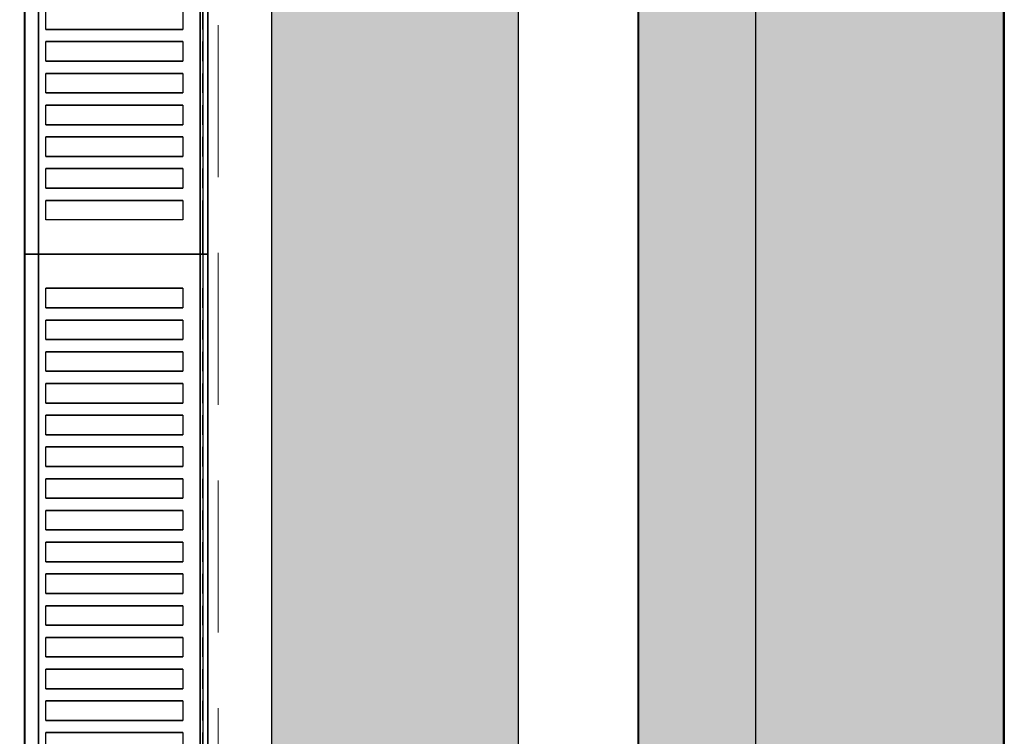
# Model space of a CAD drawing. Header units: millimetres. Extents: x 31882 to 271790, y -35693 to 24917.
# Tile 448 of 524: x 163293 to 163698, y 19049 to 19344. Entities that reach past the tile are written whole.
import ezdxf

# ---------------------------------------------------------------- set-up
doc = ezdxf.new("R2010")
doc.units = ezdxf.units.MM
doc.header["$MEASUREMENT"] = 0
doc.linetypes.add('( Dashed )', pattern=[0.75, 0.5, -0.25])
for name, color, linetype, lineweight in [('00 Structural', 2, 'Continuous', 25), ('CKD-HOOD', 1, '( Dashed )', 15), ('WALL', 7, 'Continuous', 40)]:
    doc.layers.add(name, color=color, linetype=linetype, lineweight=lineweight)
doc.layers.add('IQ_200_3D', color=1, linetype='Continuous')
doc.layers.add('IQ_204_2D', color=7, linetype='Continuous')

msp = doc.modelspace()

# ---------------------------------------------------------------- hatches: boundary and pattern name
at = {"ltscale": 0.25}
h = msp.add_hatch(color=206, dxfattribs=at)
h.dxf.hatch_style = 1
h.paths.add_polyline_path([(163595.73, 16771.33), (163595.73, 16691.48), (163697.9, 16691.49), (163697.67, 22805.81), (163595.5, 22805.81), (163595.72, 16845.34)])
h = msp.add_hatch(color=206, dxfattribs=at)
h.dxf.hatch_style = 1
h.paths.add_polyline_path([(163396.51, 16771.21), (163396.51, 16691.8), (163498.11, 16691.8), (163498.11, 22772.14), (163396.51, 22772.14), (163396.51, 16844.81)])
at = {"ltscale": 0.25, "true_color": 0xadddf7}
h = msp.add_hatch(color=141, dxfattribs=at)
h.dxf.hatch_style = 1
h.paths.add_polyline_path([(163698.09, 22728.68), (163547.34, 22728.68), (163547.34, 15880.77), (163698.09, 15880.77)])

# ---------------------------------------------------------------- linework, layer by layer
at = {"layer": '00 Structural', "ltscale": 0.25}
for points in [[(163697.9, 16691.49), (163697.67, 22805.81), (163595.5, 22805.81), (163595.5, 22804.2)], [(163498.11, 16691.8), (163498.11, 22772.14), (163396.51, 22772.14), (163396.51, 22770.54)], [(163595.5, 22650.92), (163595.73, 16691.48)], [(163396.51, 22618.11), (163396.51, 16691.8)]]:
    msp.add_lwpolyline(points, dxfattribs=at)
at = {"layer": 'CKD-HOOD', "color": 1, "linetype": '( Dashed )', "ltscale": 125}
msp.add_lwpolyline([(162424.43, 19779.09), (162424.43, 17779.09), (163374.43, 17779.09), (163374.43, 19779.09), (162424.43, 19779.09), (163374.43, 17779.09), (162424.43, 17779.09), (163374.43, 19779.09)], dxfattribs=at)
at = {"layer": 'IQ_200_3D'}
for points, invisible_edges in [([(163295.04, 19649.59, 923.19), (163294.83, 19649.59, 922.66), (163294.83, 19247.37, 922.66), (163295.04, 19247.37, 923.19)], 2), ([(163294.83, 19649.59, 922.66), (163294.83, 19649.59, 922.09), (163294.83, 19247.37, 922.09), (163294.83, 19247.37, 922.66)], 10), ([(163294.83, 19649.59, 922.09), (163295.05, 19649.59, 921.57), (163295.05, 19247.37, 921.57), (163294.83, 19247.37, 922.09)], 10), ([(163295.04, 19649.59, 923.19), (163299.04, 19649.59, 929.18), (163299.04, 19247.37, 929.18), (163295.04, 19247.37, 923.19)], 2), ([(163295.05, 19649.59, 921.57), (163295.45, 19649.59, 921.16), (163295.45, 19247.37, 921.16), (163295.05, 19247.37, 921.57)], 10), ([(163295.45, 19649.59, 921.16), (163296.69, 19649.59, 920.68), (163296.69, 19247.37, 920.68), (163295.45, 19247.37, 921.16)], 10), ([(163296.69, 19649.59, 920.68), (163297.97, 19649.59, 920.34), (163297.97, 19247.37, 920.34), (163296.69, 19247.37, 920.68)], 10), ([(163297.97, 19649.59, 920.34), (163299.28, 19649.59, 920.14), (163299.28, 19247.37, 920.14), (163297.97, 19247.37, 920.34)], 10), ([(163299.28, 19649.59, 920.14), (163300.6, 19649.59, 920.08), (163300.6, 19247.37, 920.08), (163299.28, 19247.37, 920.14)], 8), ([(163367.02, 19649.59, 920.08), (163367.69, 19649.59, 920.06), (163367.69, 19247.37, 920.06), (163367.02, 19247.37, 920.08)], 2), ([(163367.69, 19649.59, 920.06), (163368.36, 19649.59, 920.15), (163368.36, 19247.37, 920.15), (163367.69, 19247.37, 920.06)], 10), ([(163368.99, 19649.59, 963.16), (163368.23, 19649.59, 963.32), (163368.23, 19247.37, 963.32), (163368.99, 19247.37, 963.16)], 8), ([(163368.36, 19649.59, 920.15), (163369, 19649.59, 920.35), (163369, 19247.37, 920.35), (163368.36, 19247.37, 920.15)], 10), ([(163369.64, 19649.59, 962.72), (163368.99, 19649.59, 963.16), (163368.99, 19247.37, 963.16), (163369.64, 19247.37, 962.72)], 10), ([(163369, 19649.59, 920.35), (163369.61, 19649.59, 920.66), (163369.61, 19247.37, 920.66), (163369, 19247.37, 920.35)], 10), ([(163369.61, 19649.59, 920.66), (163369.87, 19649.59, 920.97), (163369.87, 19247.37, 920.97), (163369.61, 19247.37, 920.66)], 10), ([(163370.07, 19649.59, 962.07), (163369.64, 19649.59, 962.72), (163369.64, 19247.37, 962.72), (163370.07, 19247.37, 962.07)], 10), ([(163369.87, 19649.59, 920.97), (163370.06, 19649.59, 921.32), (163370.06, 19247.37, 921.32), (163369.87, 19247.37, 920.97)], 10), ([(163370.06, 19649.59, 921.32), (163370.18, 19649.59, 921.7), (163370.18, 19247.37, 921.7), (163370.06, 19247.37, 921.32)], 10), ([(163370.22, 19649.59, 961.31), (163370.07, 19649.59, 962.07), (163370.07, 19247.37, 962.07), (163370.22, 19247.37, 961.31)], 2), ([(163370.18, 19649.59, 921.7), (163370.22, 19649.59, 922.11), (163370.22, 19247.37, 922.11), (163370.18, 19247.37, 921.7)], 8), ([(163299.04, 19347.93, 929.18), (163299.04, 19339.88, 929.18), (163303.53, 19339.88, 934.79), (163303.53, 19347.93, 934.79)], 11), ([(163360, 19347.93, 963.08), (163360, 19339.88, 963.08), (163368.23, 19339.88, 963.32), (163368.23, 19347.93, 963.32)], 10), ([(163303.53, 19339.88, 934.79), (163308.5, 19339.88, 940), (163308.5, 19334.86, 940), (163303.53, 19334.86, 934.79)], 10), ([(163308.5, 19339.88, 940), (163313.89, 19339.88, 944.76), (163313.89, 19334.86, 944.76), (163308.5, 19334.86, 940)], 10), ([(163313.89, 19339.88, 944.76), (163319.68, 19339.88, 949.04), (163319.68, 19334.86, 949.04), (163313.89, 19334.86, 944.76)], 10), ([(163319.68, 19339.88, 949.04), (163325.81, 19339.88, 952.8), (163325.81, 19334.86, 952.8), (163319.68, 19334.86, 949.04)], 10), ([(163325.81, 19339.88, 952.8), (163332.24, 19339.88, 956.03), (163332.24, 19334.86, 956.03), (163325.81, 19334.86, 952.8)], 10), ([(163332.24, 19339.88, 956.03), (163338.93, 19339.88, 958.68), (163338.93, 19334.86, 958.68), (163332.24, 19334.86, 956.03)], 10), ([(163338.93, 19339.88, 958.68), (163345.82, 19339.88, 960.75), (163345.82, 19334.86, 960.75), (163338.93, 19334.86, 958.68)], 10), ([(163345.82, 19339.88, 960.75), (163352.86, 19339.88, 962.22), (163352.86, 19334.86, 962.22), (163345.82, 19334.86, 960.75)], 10), ([(163352.86, 19339.88, 962.22), (163360, 19339.88, 963.08), (163360, 19334.86, 963.08), (163352.86, 19334.86, 962.22)], 10), ([(163368.23, 19339.88, 963.32), (163368.23, 19334.86, 963.32), (163360, 19334.86, 963.08), (163360, 19339.88, 963.08)], 14), ([(163299.04, 19334.86, 929.18), (163299.04, 19326.81, 929.18), (163303.53, 19326.81, 934.79), (163303.53, 19334.86, 934.79)], 11), ([(163360, 19334.86, 963.08), (163360, 19326.81, 963.08), (163368.23, 19326.81, 963.32), (163368.23, 19334.86, 963.32)], 10), ([(163303.53, 19326.81, 934.79), (163308.5, 19326.81, 940), (163308.5, 19321.78, 940), (163303.53, 19321.78, 934.79)], 10), ([(163308.5, 19326.81, 940), (163313.89, 19326.81, 944.76), (163313.89, 19321.78, 944.76), (163308.5, 19321.78, 940)], 10), ([(163313.89, 19326.81, 944.76), (163319.68, 19326.81, 949.04), (163319.68, 19321.78, 949.04), (163313.89, 19321.78, 944.76)], 10), ([(163319.68, 19326.81, 949.04), (163325.81, 19326.81, 952.8), (163325.81, 19321.78, 952.8), (163319.68, 19321.78, 949.04)], 10), ([(163325.81, 19326.81, 952.8), (163332.24, 19326.81, 956.03), (163332.24, 19321.78, 956.03), (163325.81, 19321.78, 952.8)], 10), ([(163332.24, 19326.81, 956.03), (163338.93, 19326.81, 958.68), (163338.93, 19321.78, 958.68), (163332.24, 19321.78, 956.03)], 10), ([(163338.93, 19326.81, 958.68), (163345.82, 19326.81, 960.75), (163345.82, 19321.78, 960.75), (163338.93, 19321.78, 958.68)], 10), ([(163345.82, 19326.81, 960.75), (163352.86, 19326.81, 962.22), (163352.86, 19321.78, 962.22), (163345.82, 19321.78, 960.75)], 10), ([(163352.86, 19326.81, 962.22), (163360, 19326.81, 963.08), (163360, 19321.78, 963.08), (163352.86, 19321.78, 962.22)], 10), ([(163368.23, 19326.81, 963.32), (163368.23, 19321.78, 963.32), (163360, 19321.78, 963.08), (163360, 19326.81, 963.08)], 14), ([(163299.04, 19321.78, 929.18), (163299.04, 19313.74, 929.18), (163303.53, 19313.74, 934.79), (163303.53, 19321.78, 934.79)], 11), ([(163360, 19321.78, 963.08), (163360, 19313.74, 963.08), (163368.23, 19313.74, 963.32), (163368.23, 19321.78, 963.32)], 10), ([(163303.53, 19313.74, 934.79), (163308.5, 19313.74, 940), (163308.5, 19308.71, 940), (163303.53, 19308.71, 934.79)], 10), ([(163308.5, 19313.74, 940), (163313.89, 19313.74, 944.76), (163313.89, 19308.71, 944.76), (163308.5, 19308.71, 940)], 10), ([(163313.89, 19313.74, 944.76), (163319.68, 19313.74, 949.04), (163319.68, 19308.71, 949.04), (163313.89, 19308.71, 944.76)], 10), ([(163319.68, 19313.74, 949.04), (163325.81, 19313.74, 952.8), (163325.81, 19308.71, 952.8), (163319.68, 19308.71, 949.04)], 10), ([(163325.81, 19313.74, 952.8), (163332.24, 19313.74, 956.03), (163332.24, 19308.71, 956.03), (163325.81, 19308.71, 952.8)], 10), ([(163332.24, 19313.74, 956.03), (163338.93, 19313.74, 958.68), (163338.93, 19308.71, 958.68), (163332.24, 19308.71, 956.03)], 10), ([(163338.93, 19313.74, 958.68), (163345.82, 19313.74, 960.75), (163345.82, 19308.71, 960.75), (163338.93, 19308.71, 958.68)], 10), ([(163345.82, 19313.74, 960.75), (163352.86, 19313.74, 962.22), (163352.86, 19308.71, 962.22), (163345.82, 19308.71, 960.75)], 10), ([(163352.86, 19313.74, 962.22), (163360, 19313.74, 963.08), (163360, 19308.71, 963.08), (163352.86, 19308.71, 962.22)], 10), ([(163368.23, 19313.74, 963.32), (163368.23, 19308.71, 963.32), (163360, 19308.71, 963.08), (163360, 19313.74, 963.08)], 14), ([(163299.04, 19308.71, 929.18), (163299.04, 19300.67, 929.18), (163303.53, 19300.67, 934.79), (163303.53, 19308.71, 934.79)], 11), ([(163360, 19308.71, 963.08), (163360, 19300.67, 963.08), (163368.23, 19300.67, 963.32), (163368.23, 19308.71, 963.32)], 10), ([(163303.53, 19300.67, 934.79), (163308.5, 19300.67, 940), (163308.5, 19295.64, 940), (163303.53, 19295.64, 934.79)], 10), ([(163308.5, 19300.67, 940), (163313.89, 19300.67, 944.76), (163313.89, 19295.64, 944.76), (163308.5, 19295.64, 940)], 10), ([(163313.89, 19300.67, 944.76), (163319.68, 19300.67, 949.04), (163319.68, 19295.64, 949.04), (163313.89, 19295.64, 944.76)], 10), ([(163319.68, 19300.67, 949.04), (163325.81, 19300.67, 952.8), (163325.81, 19295.64, 952.8), (163319.68, 19295.64, 949.04)], 10), ([(163325.81, 19300.67, 952.8), (163332.24, 19300.67, 956.03), (163332.24, 19295.64, 956.03), (163325.81, 19295.64, 952.8)], 10), ([(163332.24, 19300.67, 956.03), (163338.93, 19300.67, 958.68), (163338.93, 19295.64, 958.68), (163332.24, 19295.64, 956.03)], 10), ([(163338.93, 19300.67, 958.68), (163345.82, 19300.67, 960.75), (163345.82, 19295.64, 960.75), (163338.93, 19295.64, 958.68)], 10), ([(163345.82, 19300.67, 960.75), (163352.86, 19300.67, 962.22), (163352.86, 19295.64, 962.22), (163345.82, 19295.64, 960.75)], 10), ([(163352.86, 19300.67, 962.22), (163360, 19300.67, 963.08), (163360, 19295.64, 963.08), (163352.86, 19295.64, 962.22)], 10), ([(163368.23, 19300.67, 963.32), (163368.23, 19295.64, 963.32), (163360, 19295.64, 963.08), (163360, 19300.67, 963.08)], 14), ([(163299.04, 19295.64, 929.18), (163299.04, 19287.6, 929.18), (163303.53, 19287.6, 934.79), (163303.53, 19295.64, 934.79)], 11), ([(163360, 19295.64, 963.08), (163360, 19287.6, 963.08), (163368.23, 19287.6, 963.32), (163368.23, 19295.64, 963.32)], 10), ([(163303.53, 19287.6, 934.79), (163308.5, 19287.6, 940), (163308.5, 19282.57, 940), (163303.53, 19282.57, 934.79)], 10), ([(163308.5, 19287.6, 940), (163313.89, 19287.6, 944.76), (163313.89, 19282.57, 944.76), (163308.5, 19282.57, 940)], 10), ([(163313.89, 19287.6, 944.76), (163319.68, 19287.6, 949.04), (163319.68, 19282.57, 949.04), (163313.89, 19282.57, 944.76)], 10), ([(163319.68, 19287.6, 949.04), (163325.81, 19287.6, 952.8), (163325.81, 19282.57, 952.8), (163319.68, 19282.57, 949.04)], 10), ([(163325.81, 19287.6, 952.8), (163332.24, 19287.6, 956.03), (163332.24, 19282.57, 956.03), (163325.81, 19282.57, 952.8)], 10), ([(163332.24, 19287.6, 956.03), (163338.93, 19287.6, 958.68), (163338.93, 19282.57, 958.68), (163332.24, 19282.57, 956.03)], 10), ([(163338.93, 19287.6, 958.68), (163345.82, 19287.6, 960.75), (163345.82, 19282.57, 960.75), (163338.93, 19282.57, 958.68)], 10), ([(163345.82, 19287.6, 960.75), (163352.86, 19287.6, 962.22), (163352.86, 19282.57, 962.22), (163345.82, 19282.57, 960.75)], 10), ([(163352.86, 19287.6, 962.22), (163360, 19287.6, 963.08), (163360, 19282.57, 963.08), (163352.86, 19282.57, 962.22)], 10), ([(163368.23, 19287.6, 963.32), (163368.23, 19282.57, 963.32), (163360, 19282.57, 963.08), (163360, 19287.6, 963.08)], 14), ([(163299.04, 19282.57, 929.18), (163299.04, 19274.52, 929.18), (163303.53, 19274.52, 934.79), (163303.53, 19282.57, 934.79)], 11), ([(163360, 19282.57, 963.08), (163360, 19274.52, 963.08), (163368.23, 19274.52, 963.32), (163368.23, 19282.57, 963.32)], 10), ([(163303.53, 19274.52, 934.79), (163308.5, 19274.52, 940), (163308.5, 19269.5, 940), (163303.53, 19269.5, 934.79)], 10), ([(163308.5, 19274.52, 940), (163313.89, 19274.52, 944.76), (163313.89, 19269.5, 944.76), (163308.5, 19269.5, 940)], 10), ([(163313.89, 19274.52, 944.76), (163319.68, 19274.52, 949.04), (163319.68, 19269.5, 949.04), (163313.89, 19269.5, 944.76)], 10), ([(163319.68, 19274.52, 949.04), (163325.81, 19274.52, 952.8), (163325.81, 19269.5, 952.8), (163319.68, 19269.5, 949.04)], 10), ([(163325.81, 19274.52, 952.8), (163332.24, 19274.52, 956.03), (163332.24, 19269.5, 956.03), (163325.81, 19269.5, 952.8)], 10), ([(163332.24, 19274.52, 956.03), (163338.93, 19274.52, 958.68), (163338.93, 19269.5, 958.68), (163332.24, 19269.5, 956.03)], 10), ([(163338.93, 19274.52, 958.68), (163345.82, 19274.52, 960.75), (163345.82, 19269.5, 960.75), (163338.93, 19269.5, 958.68)], 10), ([(163345.82, 19274.52, 960.75), (163352.86, 19274.52, 962.22), (163352.86, 19269.5, 962.22), (163345.82, 19269.5, 960.75)], 10), ([(163352.86, 19274.52, 962.22), (163360, 19274.52, 963.08), (163360, 19269.5, 963.08), (163352.86, 19269.5, 962.22)], 10), ([(163368.23, 19274.52, 963.32), (163368.23, 19269.5, 963.32), (163360, 19269.5, 963.08), (163360, 19274.52, 963.08)], 14), ([(163299.04, 19269.5, 929.18), (163299.04, 19261.45, 929.18), (163303.53, 19261.45, 934.79), (163303.53, 19269.5, 934.79)], 11), ([(163360, 19269.5, 963.08), (163360, 19261.45, 963.08), (163368.23, 19261.45, 963.32), (163368.23, 19269.5, 963.32)], 10), ([(163299.04, 19247.37, 929.18), (163303.53, 19247.37, 934.79), (163303.53, 19261.45, 934.79), (163299.04, 19261.45, 929.18)], 14), ([(163303.53, 19247.37, 934.79), (163308.5, 19247.37, 940), (163308.5, 19261.45, 940), (163303.53, 19261.45, 934.79)], 10), ([(163308.5, 19247.37, 940), (163313.89, 19247.37, 944.76), (163313.89, 19261.45, 944.76), (163308.5, 19261.45, 940)], 10), ([(163313.89, 19247.37, 944.76), (163319.68, 19247.37, 949.04), (163319.68, 19261.45, 949.04), (163313.89, 19261.45, 944.76)], 10), ([(163319.68, 19247.37, 949.04), (163325.81, 19247.37, 952.8), (163325.81, 19261.45, 952.8), (163319.68, 19261.45, 949.04)], 10), ([(163325.81, 19247.37, 952.8), (163332.24, 19247.37, 956.03), (163332.24, 19261.45, 956.03), (163325.81, 19261.45, 952.8)], 10), ([(163332.24, 19247.37, 956.03), (163338.93, 19247.37, 958.68), (163338.93, 19261.45, 958.68), (163332.24, 19261.45, 956.03)], 10), ([(163338.93, 19247.37, 958.68), (163345.82, 19247.37, 960.75), (163345.82, 19261.45, 960.75), (163338.93, 19261.45, 958.68)], 10), ([(163345.82, 19247.37, 960.75), (163352.86, 19247.37, 962.22), (163352.86, 19261.45, 962.22), (163345.82, 19261.45, 960.75)], 10), ([(163352.86, 19247.37, 962.22), (163360, 19247.37, 963.08), (163360, 19261.45, 963.08), (163352.86, 19261.45, 962.22)], 10), ([(163360, 19247.37, 963.08), (163368.23, 19247.37, 963.32), (163368.23, 19261.45, 963.32), (163360, 19261.45, 963.08)], 12), ([(163295.04, 19247.37, 923.19), (163294.83, 19247.37, 922.66), (163294.83, 18845.15, 922.66), (163295.04, 18845.15, 923.19)], 2), ([(163294.83, 19247.37, 922.66), (163294.83, 19247.37, 922.09), (163294.83, 18845.15, 922.09), (163294.83, 18845.15, 922.66)], 10), ([(163294.83, 19247.37, 922.09), (163295.05, 19247.37, 921.57), (163295.05, 18845.15, 921.57), (163294.83, 18845.15, 922.09)], 10), ([(163295.04, 19247.37, 923.19), (163299.04, 19247.37, 929.18), (163299.04, 18845.15, 929.18), (163295.04, 18845.15, 923.19)], 2), ([(163295.05, 19247.37, 921.57), (163295.45, 19247.37, 921.16), (163295.45, 18845.15, 921.16), (163295.05, 18845.15, 921.57)], 10), ([(163295.45, 19247.37, 921.16), (163296.69, 19247.37, 920.68), (163296.69, 18845.15, 920.68), (163295.45, 18845.15, 921.16)], 10), ([(163296.69, 19247.37, 920.68), (163297.97, 19247.37, 920.34), (163297.97, 18845.15, 920.34), (163296.69, 18845.15, 920.68)], 10), ([(163297.97, 19247.37, 920.34), (163299.28, 19247.37, 920.14), (163299.28, 18845.15, 920.14), (163297.97, 18845.15, 920.34)], 10), ([(163299.04, 19247.37, 929.18), (163303.53, 19247.37, 934.79), (163303.53, 19233.3, 934.79), (163299.04, 19233.3, 929.18)], 14), ([(163299.28, 19247.37, 920.14), (163300.6, 19247.37, 920.08), (163300.6, 18845.15, 920.08), (163299.28, 18845.15, 920.14)], 8), ([(163303.53, 19247.37, 934.79), (163308.5, 19247.37, 940), (163308.5, 19233.3, 940), (163303.53, 19233.3, 934.79)], 10), ([(163308.5, 19247.37, 940), (163313.89, 19247.37, 944.76), (163313.89, 19233.3, 944.76), (163308.5, 19233.3, 940)], 10), ([(163313.89, 19247.37, 944.76), (163319.68, 19247.37, 949.04), (163319.68, 19233.3, 949.04), (163313.89, 19233.3, 944.76)], 10), ([(163319.68, 19247.37, 949.04), (163325.81, 19247.37, 952.8), (163325.81, 19233.3, 952.8), (163319.68, 19233.3, 949.04)], 10), ([(163325.81, 19247.37, 952.8), (163332.24, 19247.37, 956.03), (163332.24, 19233.3, 956.03), (163325.81, 19233.3, 952.8)], 10), ([(163332.24, 19247.37, 956.03), (163338.93, 19247.37, 958.68), (163338.93, 19233.3, 958.68), (163332.24, 19233.3, 956.03)], 10), ([(163338.93, 19247.37, 958.68), (163345.82, 19247.37, 960.75), (163345.82, 19233.3, 960.75), (163338.93, 19233.3, 958.68)], 10), ([(163345.82, 19247.37, 960.75), (163352.86, 19247.37, 962.22), (163352.86, 19233.3, 962.22), (163345.82, 19233.3, 960.75)], 10), ([(163352.86, 19247.37, 962.22), (163360, 19247.37, 963.08), (163360, 19233.3, 963.08), (163352.86, 19233.3, 962.22)], 10), ([(163360, 19247.37, 963.08), (163368.23, 19247.37, 963.32), (163368.23, 19233.3, 963.32), (163360, 19233.3, 963.08)], 12), ([(163367.02, 19247.37, 920.08), (163367.69, 19247.37, 920.06), (163367.69, 18845.15, 920.06), (163367.02, 18845.15, 920.08)], 2), ([(163367.69, 19247.37, 920.06), (163368.36, 19247.37, 920.15), (163368.36, 18845.15, 920.15), (163367.69, 18845.15, 920.06)], 10), ([(163368.99, 19247.37, 963.16), (163368.23, 19247.37, 963.32), (163368.23, 18845.15, 963.32), (163368.99, 18845.15, 963.16)], 8), ([(163368.36, 19247.37, 920.15), (163369, 19247.37, 920.35), (163369, 18845.15, 920.35), (163368.36, 18845.15, 920.15)], 10), ([(163369.64, 19247.37, 962.72), (163368.99, 19247.37, 963.16), (163368.99, 18845.15, 963.16), (163369.64, 18845.15, 962.72)], 10), ([(163369, 19247.37, 920.35), (163369.61, 19247.37, 920.66), (163369.61, 18845.15, 920.66), (163369, 18845.15, 920.35)], 10), ([(163369.61, 19247.37, 920.66), (163369.87, 19247.37, 920.97), (163369.87, 18845.15, 920.97), (163369.61, 18845.15, 920.66)], 10), ([(163370.07, 19247.37, 962.07), (163369.64, 19247.37, 962.72), (163369.64, 18845.15, 962.72), (163370.07, 18845.15, 962.07)], 10), ([(163369.87, 19247.37, 920.97), (163370.06, 19247.37, 921.32), (163370.06, 18845.15, 921.32), (163369.87, 18845.15, 920.97)], 10), ([(163370.06, 19247.37, 921.32), (163370.18, 19247.37, 921.7), (163370.18, 18845.15, 921.7), (163370.06, 18845.15, 921.32)], 10), ([(163370.22, 19247.37, 961.31), (163370.07, 19247.37, 962.07), (163370.07, 18845.15, 962.07), (163370.22, 18845.15, 961.31)], 2), ([(163370.18, 19247.37, 921.7), (163370.22, 19247.37, 922.11), (163370.22, 18845.15, 922.11), (163370.18, 18845.15, 921.7)], 8), ([(163299.04, 19233.3, 929.18), (163299.04, 19225.25, 929.18), (163303.53, 19225.25, 934.79), (163303.53, 19233.3, 934.79)], 11), ([(163360, 19233.3, 963.08), (163360, 19225.25, 963.08), (163368.23, 19225.25, 963.32), (163368.23, 19233.3, 963.32)], 10), ([(163303.53, 19225.25, 934.79), (163308.5, 19225.25, 940), (163308.5, 19220.22, 940), (163303.53, 19220.22, 934.79)], 10), ([(163308.5, 19225.25, 940), (163313.89, 19225.25, 944.76), (163313.89, 19220.22, 944.76), (163308.5, 19220.22, 940)], 10), ([(163313.89, 19225.25, 944.76), (163319.68, 19225.25, 949.04), (163319.68, 19220.22, 949.04), (163313.89, 19220.22, 944.76)], 10), ([(163319.68, 19225.25, 949.04), (163325.81, 19225.25, 952.8), (163325.81, 19220.22, 952.8), (163319.68, 19220.22, 949.04)], 10), ([(163325.81, 19225.25, 952.8), (163332.24, 19225.25, 956.03), (163332.24, 19220.22, 956.03), (163325.81, 19220.22, 952.8)], 10), ([(163332.24, 19225.25, 956.03), (163338.93, 19225.25, 958.68), (163338.93, 19220.22, 958.68), (163332.24, 19220.22, 956.03)], 10), ([(163338.93, 19225.25, 958.68), (163345.82, 19225.25, 960.75), (163345.82, 19220.22, 960.75), (163338.93, 19220.22, 958.68)], 10), ([(163345.82, 19225.25, 960.75), (163352.86, 19225.25, 962.22), (163352.86, 19220.22, 962.22), (163345.82, 19220.22, 960.75)], 10), ([(163352.86, 19225.25, 962.22), (163360, 19225.25, 963.08), (163360, 19220.22, 963.08), (163352.86, 19220.22, 962.22)], 10), ([(163368.23, 19225.25, 963.32), (163368.23, 19220.22, 963.32), (163360, 19220.22, 963.08), (163360, 19225.25, 963.08)], 14), ([(163299.04, 19220.22, 929.18), (163299.04, 19212.18, 929.18), (163303.53, 19212.18, 934.79), (163303.53, 19220.22, 934.79)], 11), ([(163360, 19220.22, 963.08), (163360, 19212.18, 963.08), (163368.23, 19212.18, 963.32), (163368.23, 19220.22, 963.32)], 10), ([(163303.53, 19212.18, 934.79), (163308.5, 19212.18, 940), (163308.5, 19207.15, 940), (163303.53, 19207.15, 934.79)], 10), ([(163308.5, 19212.18, 940), (163313.89, 19212.18, 944.76), (163313.89, 19207.15, 944.76), (163308.5, 19207.15, 940)], 10), ([(163313.89, 19212.18, 944.76), (163319.68, 19212.18, 949.04), (163319.68, 19207.15, 949.04), (163313.89, 19207.15, 944.76)], 10), ([(163319.68, 19212.18, 949.04), (163325.81, 19212.18, 952.8), (163325.81, 19207.15, 952.8), (163319.68, 19207.15, 949.04)], 10), ([(163325.81, 19212.18, 952.8), (163332.24, 19212.18, 956.03), (163332.24, 19207.15, 956.03), (163325.81, 19207.15, 952.8)], 10), ([(163332.24, 19212.18, 956.03), (163338.93, 19212.18, 958.68), (163338.93, 19207.15, 958.68), (163332.24, 19207.15, 956.03)], 10), ([(163338.93, 19212.18, 958.68), (163345.82, 19212.18, 960.75), (163345.82, 19207.15, 960.75), (163338.93, 19207.15, 958.68)], 10), ([(163345.82, 19212.18, 960.75), (163352.86, 19212.18, 962.22), (163352.86, 19207.15, 962.22), (163345.82, 19207.15, 960.75)], 10), ([(163352.86, 19212.18, 962.22), (163360, 19212.18, 963.08), (163360, 19207.15, 963.08), (163352.86, 19207.15, 962.22)], 10), ([(163368.23, 19212.18, 963.32), (163368.23, 19207.15, 963.32), (163360, 19207.15, 963.08), (163360, 19212.18, 963.08)], 14), ([(163299.04, 19207.15, 929.18), (163299.04, 19199.11, 929.18), (163303.53, 19199.11, 934.79), (163303.53, 19207.15, 934.79)], 11), ([(163360, 19207.15, 963.08), (163360, 19199.11, 963.08), (163368.23, 19199.11, 963.32), (163368.23, 19207.15, 963.32)], 10), ([(163303.53, 19199.11, 934.79), (163308.5, 19199.11, 940), (163308.5, 19194.08, 940), (163303.53, 19194.08, 934.79)], 10), ([(163308.5, 19199.11, 940), (163313.89, 19199.11, 944.76), (163313.89, 19194.08, 944.76), (163308.5, 19194.08, 940)], 10), ([(163313.89, 19199.11, 944.76), (163319.68, 19199.11, 949.04), (163319.68, 19194.08, 949.04), (163313.89, 19194.08, 944.76)], 10), ([(163319.68, 19199.11, 949.04), (163325.81, 19199.11, 952.8), (163325.81, 19194.08, 952.8), (163319.68, 19194.08, 949.04)], 10), ([(163325.81, 19199.11, 952.8), (163332.24, 19199.11, 956.03), (163332.24, 19194.08, 956.03), (163325.81, 19194.08, 952.8)], 10), ([(163332.24, 19199.11, 956.03), (163338.93, 19199.11, 958.68), (163338.93, 19194.08, 958.68), (163332.24, 19194.08, 956.03)], 10), ([(163338.93, 19199.11, 958.68), (163345.82, 19199.11, 960.75), (163345.82, 19194.08, 960.75), (163338.93, 19194.08, 958.68)], 10), ([(163345.82, 19199.11, 960.75), (163352.86, 19199.11, 962.22), (163352.86, 19194.08, 962.22), (163345.82, 19194.08, 960.75)], 10), ([(163352.86, 19199.11, 962.22), (163360, 19199.11, 963.08), (163360, 19194.08, 963.08), (163352.86, 19194.08, 962.22)], 10), ([(163368.23, 19199.11, 963.32), (163368.23, 19194.08, 963.32), (163360, 19194.08, 963.08), (163360, 19199.11, 963.08)], 14), ([(163299.04, 19194.08, 929.18), (163299.04, 19186.04, 929.18), (163303.53, 19186.04, 934.79), (163303.53, 19194.08, 934.79)], 11), ([(163360, 19194.08, 963.08), (163360, 19186.04, 963.08), (163368.23, 19186.04, 963.32), (163368.23, 19194.08, 963.32)], 10), ([(163303.53, 19186.04, 934.79), (163308.5, 19186.04, 940), (163308.5, 19181.01, 940), (163303.53, 19181.01, 934.79)], 10), ([(163308.5, 19186.04, 940), (163313.89, 19186.04, 944.76), (163313.89, 19181.01, 944.76), (163308.5, 19181.01, 940)], 10), ([(163313.89, 19186.04, 944.76), (163319.68, 19186.04, 949.04), (163319.68, 19181.01, 949.04), (163313.89, 19181.01, 944.76)], 10), ([(163319.68, 19186.04, 949.04), (163325.81, 19186.04, 952.8), (163325.81, 19181.01, 952.8), (163319.68, 19181.01, 949.04)], 10), ([(163325.81, 19186.04, 952.8), (163332.24, 19186.04, 956.03), (163332.24, 19181.01, 956.03), (163325.81, 19181.01, 952.8)], 10), ([(163332.24, 19186.04, 956.03), (163338.93, 19186.04, 958.68), (163338.93, 19181.01, 958.68), (163332.24, 19181.01, 956.03)], 10), ([(163338.93, 19186.04, 958.68), (163345.82, 19186.04, 960.75), (163345.82, 19181.01, 960.75), (163338.93, 19181.01, 958.68)], 10), ([(163345.82, 19186.04, 960.75), (163352.86, 19186.04, 962.22), (163352.86, 19181.01, 962.22), (163345.82, 19181.01, 960.75)], 10), ([(163352.86, 19186.04, 962.22), (163360, 19186.04, 963.08), (163360, 19181.01, 963.08), (163352.86, 19181.01, 962.22)], 10), ([(163368.23, 19186.04, 963.32), (163368.23, 19181.01, 963.32), (163360, 19181.01, 963.08), (163360, 19186.04, 963.08)], 14), ([(163299.04, 19181.01, 929.18), (163299.04, 19172.96, 929.18), (163303.53, 19172.96, 934.79), (163303.53, 19181.01, 934.79)], 11), ([(163360, 19181.01, 963.08), (163360, 19172.96, 963.08), (163368.23, 19172.96, 963.32), (163368.23, 19181.01, 963.32)], 10), ([(163303.53, 19172.96, 934.79), (163308.5, 19172.96, 940), (163308.5, 19167.94, 940), (163303.53, 19167.94, 934.79)], 10), ([(163308.5, 19172.96, 940), (163313.89, 19172.96, 944.76), (163313.89, 19167.94, 944.76), (163308.5, 19167.94, 940)], 10), ([(163313.89, 19172.96, 944.76), (163319.68, 19172.96, 949.04), (163319.68, 19167.94, 949.04), (163313.89, 19167.94, 944.76)], 10), ([(163319.68, 19172.96, 949.04), (163325.81, 19172.96, 952.8), (163325.81, 19167.94, 952.8), (163319.68, 19167.94, 949.04)], 10), ([(163325.81, 19172.96, 952.8), (163332.24, 19172.96, 956.03), (163332.24, 19167.94, 956.03), (163325.81, 19167.94, 952.8)], 10), ([(163332.24, 19172.96, 956.03), (163338.93, 19172.96, 958.68), (163338.93, 19167.94, 958.68), (163332.24, 19167.94, 956.03)], 10), ([(163338.93, 19172.96, 958.68), (163345.82, 19172.96, 960.75), (163345.82, 19167.94, 960.75), (163338.93, 19167.94, 958.68)], 10), ([(163345.82, 19172.96, 960.75), (163352.86, 19172.96, 962.22), (163352.86, 19167.94, 962.22), (163345.82, 19167.94, 960.75)], 10), ([(163352.86, 19172.96, 962.22), (163360, 19172.96, 963.08), (163360, 19167.94, 963.08), (163352.86, 19167.94, 962.22)], 10), ([(163368.23, 19172.96, 963.32), (163368.23, 19167.94, 963.32), (163360, 19167.94, 963.08), (163360, 19172.96, 963.08)], 14), ([(163299.04, 19167.94, 929.18), (163299.04, 19159.89, 929.18), (163303.53, 19159.89, 934.79), (163303.53, 19167.94, 934.79)], 11), ([(163360, 19167.94, 963.08), (163360, 19159.89, 963.08), (163368.23, 19159.89, 963.32), (163368.23, 19167.94, 963.32)], 10), ([(163303.53, 19159.89, 934.79), (163308.5, 19159.89, 940), (163308.5, 19154.86, 940), (163303.53, 19154.86, 934.79)], 10), ([(163308.5, 19159.89, 940), (163313.89, 19159.89, 944.76), (163313.89, 19154.86, 944.76), (163308.5, 19154.86, 940)], 10), ([(163313.89, 19159.89, 944.76), (163319.68, 19159.89, 949.04), (163319.68, 19154.86, 949.04), (163313.89, 19154.86, 944.76)], 10), ([(163319.68, 19159.89, 949.04), (163325.81, 19159.89, 952.8), (163325.81, 19154.86, 952.8), (163319.68, 19154.86, 949.04)], 10), ([(163325.81, 19159.89, 952.8), (163332.24, 19159.89, 956.03), (163332.24, 19154.86, 956.03), (163325.81, 19154.86, 952.8)], 10), ([(163332.24, 19159.89, 956.03), (163338.93, 19159.89, 958.68), (163338.93, 19154.86, 958.68), (163332.24, 19154.86, 956.03)], 10), ([(163338.93, 19159.89, 958.68), (163345.82, 19159.89, 960.75), (163345.82, 19154.86, 960.75), (163338.93, 19154.86, 958.68)], 10), ([(163345.82, 19159.89, 960.75), (163352.86, 19159.89, 962.22), (163352.86, 19154.86, 962.22), (163345.82, 19154.86, 960.75)], 10), ([(163352.86, 19159.89, 962.22), (163360, 19159.89, 963.08), (163360, 19154.86, 963.08), (163352.86, 19154.86, 962.22)], 10), ([(163368.23, 19159.89, 963.32), (163368.23, 19154.86, 963.32), (163360, 19154.86, 963.08), (163360, 19159.89, 963.08)], 14), ([(163299.04, 19154.86, 929.18), (163299.04, 19146.82, 929.18), (163303.53, 19146.82, 934.79), (163303.53, 19154.86, 934.79)], 11), ([(163360, 19154.86, 963.08), (163360, 19146.82, 963.08), (163368.23, 19146.82, 963.32), (163368.23, 19154.86, 963.32)], 10), ([(163303.53, 19146.82, 934.79), (163308.5, 19146.82, 940), (163308.5, 19141.79, 940), (163303.53, 19141.79, 934.79)], 10), ([(163308.5, 19146.82, 940), (163313.89, 19146.82, 944.76), (163313.89, 19141.79, 944.76), (163308.5, 19141.79, 940)], 10), ([(163313.89, 19146.82, 944.76), (163319.68, 19146.82, 949.04), (163319.68, 19141.79, 949.04), (163313.89, 19141.79, 944.76)], 10), ([(163319.68, 19146.82, 949.04), (163325.81, 19146.82, 952.8), (163325.81, 19141.79, 952.8), (163319.68, 19141.79, 949.04)], 10), ([(163325.81, 19146.82, 952.8), (163332.24, 19146.82, 956.03), (163332.24, 19141.79, 956.03), (163325.81, 19141.79, 952.8)], 10), ([(163332.24, 19146.82, 956.03), (163338.93, 19146.82, 958.68), (163338.93, 19141.79, 958.68), (163332.24, 19141.79, 956.03)], 10), ([(163338.93, 19146.82, 958.68), (163345.82, 19146.82, 960.75), (163345.82, 19141.79, 960.75), (163338.93, 19141.79, 958.68)], 10), ([(163345.82, 19146.82, 960.75), (163352.86, 19146.82, 962.22), (163352.86, 19141.79, 962.22), (163345.82, 19141.79, 960.75)], 10), ([(163352.86, 19146.82, 962.22), (163360, 19146.82, 963.08), (163360, 19141.79, 963.08), (163352.86, 19141.79, 962.22)], 10), ([(163368.23, 19146.82, 963.32), (163368.23, 19141.79, 963.32), (163360, 19141.79, 963.08), (163360, 19146.82, 963.08)], 14), ([(163299.04, 19141.79, 929.18), (163299.04, 19133.75, 929.18), (163303.53, 19133.75, 934.79), (163303.53, 19141.79, 934.79)], 11), ([(163360, 19141.79, 963.08), (163360, 19133.75, 963.08), (163368.23, 19133.75, 963.32), (163368.23, 19141.79, 963.32)], 10), ([(163303.53, 19133.75, 934.79), (163308.5, 19133.75, 940), (163308.5, 19128.72, 940), (163303.53, 19128.72, 934.79)], 10), ([(163308.5, 19133.75, 940), (163313.89, 19133.75, 944.76), (163313.89, 19128.72, 944.76), (163308.5, 19128.72, 940)], 10), ([(163313.89, 19133.75, 944.76), (163319.68, 19133.75, 949.04), (163319.68, 19128.72, 949.04), (163313.89, 19128.72, 944.76)], 10), ([(163319.68, 19133.75, 949.04), (163325.81, 19133.75, 952.8), (163325.81, 19128.72, 952.8), (163319.68, 19128.72, 949.04)], 10), ([(163325.81, 19133.75, 952.8), (163332.24, 19133.75, 956.03), (163332.24, 19128.72, 956.03), (163325.81, 19128.72, 952.8)], 10), ([(163332.24, 19133.75, 956.03), (163338.93, 19133.75, 958.68), (163338.93, 19128.72, 958.68), (163332.24, 19128.72, 956.03)], 10), ([(163338.93, 19133.75, 958.68), (163345.82, 19133.75, 960.75), (163345.82, 19128.72, 960.75), (163338.93, 19128.72, 958.68)], 10), ([(163345.82, 19133.75, 960.75), (163352.86, 19133.75, 962.22), (163352.86, 19128.72, 962.22), (163345.82, 19128.72, 960.75)], 10), ([(163352.86, 19133.75, 962.22), (163360, 19133.75, 963.08), (163360, 19128.72, 963.08), (163352.86, 19128.72, 962.22)], 10), ([(163368.23, 19133.75, 963.32), (163368.23, 19128.72, 963.32), (163360, 19128.72, 963.08), (163360, 19133.75, 963.08)], 14), ([(163299.04, 19128.72, 929.18), (163299.04, 19120.67, 929.18), (163303.53, 19120.67, 934.79), (163303.53, 19128.72, 934.79)], 11), ([(163360, 19128.72, 963.08), (163360, 19120.67, 963.08), (163368.23, 19120.67, 963.32), (163368.23, 19128.72, 963.32)], 10), ([(163303.53, 19120.67, 934.79), (163308.5, 19120.67, 940), (163308.5, 19115.65, 940), (163303.53, 19115.65, 934.79)], 10), ([(163308.5, 19120.67, 940), (163313.89, 19120.67, 944.76), (163313.89, 19115.65, 944.76), (163308.5, 19115.65, 940)], 10), ([(163313.89, 19120.67, 944.76), (163319.68, 19120.67, 949.04), (163319.68, 19115.65, 949.04), (163313.89, 19115.65, 944.76)], 10), ([(163319.68, 19120.67, 949.04), (163325.81, 19120.67, 952.8), (163325.81, 19115.65, 952.8), (163319.68, 19115.65, 949.04)], 10), ([(163325.81, 19120.67, 952.8), (163332.24, 19120.67, 956.03), (163332.24, 19115.65, 956.03), (163325.81, 19115.65, 952.8)], 10), ([(163332.24, 19120.67, 956.03), (163338.93, 19120.67, 958.68), (163338.93, 19115.65, 958.68), (163332.24, 19115.65, 956.03)], 10), ([(163338.93, 19120.67, 958.68), (163345.82, 19120.67, 960.75), (163345.82, 19115.65, 960.75), (163338.93, 19115.65, 958.68)], 10), ([(163345.82, 19120.67, 960.75), (163352.86, 19120.67, 962.22), (163352.86, 19115.65, 962.22), (163345.82, 19115.65, 960.75)], 10), ([(163352.86, 19120.67, 962.22), (163360, 19120.67, 963.08), (163360, 19115.65, 963.08), (163352.86, 19115.65, 962.22)], 10), ([(163368.23, 19120.67, 963.32), (163368.23, 19115.65, 963.32), (163360, 19115.65, 963.08), (163360, 19120.67, 963.08)], 14), ([(163299.04, 19115.65, 929.18), (163299.04, 19107.6, 929.18), (163303.53, 19107.6, 934.79), (163303.53, 19115.65, 934.79)], 11), ([(163360, 19115.65, 963.08), (163360, 19107.6, 963.08), (163368.23, 19107.6, 963.32), (163368.23, 19115.65, 963.32)], 10), ([(163303.53, 19107.6, 934.79), (163308.5, 19107.6, 940), (163308.5, 19102.57, 940), (163303.53, 19102.57, 934.79)], 10), ([(163308.5, 19107.6, 940), (163313.89, 19107.6, 944.76), (163313.89, 19102.57, 944.76), (163308.5, 19102.57, 940)], 10), ([(163313.89, 19107.6, 944.76), (163319.68, 19107.6, 949.04), (163319.68, 19102.57, 949.04), (163313.89, 19102.57, 944.76)], 10), ([(163319.68, 19107.6, 949.04), (163325.81, 19107.6, 952.8), (163325.81, 19102.57, 952.8), (163319.68, 19102.57, 949.04)], 10), ([(163325.81, 19107.6, 952.8), (163332.24, 19107.6, 956.03), (163332.24, 19102.57, 956.03), (163325.81, 19102.57, 952.8)], 10), ([(163332.24, 19107.6, 956.03), (163338.93, 19107.6, 958.68), (163338.93, 19102.57, 958.68), (163332.24, 19102.57, 956.03)], 10), ([(163338.93, 19107.6, 958.68), (163345.82, 19107.6, 960.75), (163345.82, 19102.57, 960.75), (163338.93, 19102.57, 958.68)], 10), ([(163345.82, 19107.6, 960.75), (163352.86, 19107.6, 962.22), (163352.86, 19102.57, 962.22), (163345.82, 19102.57, 960.75)], 10), ([(163352.86, 19107.6, 962.22), (163360, 19107.6, 963.08), (163360, 19102.57, 963.08), (163352.86, 19102.57, 962.22)], 10), ([(163368.23, 19107.6, 963.32), (163368.23, 19102.57, 963.32), (163360, 19102.57, 963.08), (163360, 19107.6, 963.08)], 14), ([(163299.04, 19102.57, 929.18), (163299.04, 19094.53, 929.18), (163303.53, 19094.53, 934.79), (163303.53, 19102.57, 934.79)], 11), ([(163360, 19102.57, 963.08), (163360, 19094.53, 963.08), (163368.23, 19094.53, 963.32), (163368.23, 19102.57, 963.32)], 10), ([(163303.53, 19094.53, 934.79), (163308.5, 19094.53, 940), (163308.5, 19089.5, 940), (163303.53, 19089.5, 934.79)], 10), ([(163308.5, 19094.53, 940), (163313.89, 19094.53, 944.76), (163313.89, 19089.5, 944.76), (163308.5, 19089.5, 940)], 10), ([(163313.89, 19094.53, 944.76), (163319.68, 19094.53, 949.04), (163319.68, 19089.5, 949.04), (163313.89, 19089.5, 944.76)], 10), ([(163319.68, 19094.53, 949.04), (163325.81, 19094.53, 952.8), (163325.81, 19089.5, 952.8), (163319.68, 19089.5, 949.04)], 10), ([(163325.81, 19094.53, 952.8), (163332.24, 19094.53, 956.03), (163332.24, 19089.5, 956.03), (163325.81, 19089.5, 952.8)], 10), ([(163332.24, 19094.53, 956.03), (163338.93, 19094.53, 958.68), (163338.93, 19089.5, 958.68), (163332.24, 19089.5, 956.03)], 10), ([(163338.93, 19094.53, 958.68), (163345.82, 19094.53, 960.75), (163345.82, 19089.5, 960.75), (163338.93, 19089.5, 958.68)], 10), ([(163345.82, 19094.53, 960.75), (163352.86, 19094.53, 962.22), (163352.86, 19089.5, 962.22), (163345.82, 19089.5, 960.75)], 10), ([(163352.86, 19094.53, 962.22), (163360, 19094.53, 963.08), (163360, 19089.5, 963.08), (163352.86, 19089.5, 962.22)], 10), ([(163368.23, 19094.53, 963.32), (163368.23, 19089.5, 963.32), (163360, 19089.5, 963.08), (163360, 19094.53, 963.08)], 14), ([(163299.04, 19089.5, 929.18), (163299.04, 19081.46, 929.18), (163303.53, 19081.46, 934.79), (163303.53, 19089.5, 934.79)], 11), ([(163360, 19089.5, 963.08), (163360, 19081.46, 963.08), (163368.23, 19081.46, 963.32), (163368.23, 19089.5, 963.32)], 10), ([(163303.53, 19081.46, 934.79), (163308.5, 19081.46, 940), (163308.5, 19076.43, 940), (163303.53, 19076.43, 934.79)], 10), ([(163308.5, 19081.46, 940), (163313.89, 19081.46, 944.76), (163313.89, 19076.43, 944.76), (163308.5, 19076.43, 940)], 10), ([(163313.89, 19081.46, 944.76), (163319.68, 19081.46, 949.04), (163319.68, 19076.43, 949.04), (163313.89, 19076.43, 944.76)], 10), ([(163319.68, 19081.46, 949.04), (163325.81, 19081.46, 952.8), (163325.81, 19076.43, 952.8), (163319.68, 19076.43, 949.04)], 10), ([(163325.81, 19081.46, 952.8), (163332.24, 19081.46, 956.03), (163332.24, 19076.43, 956.03), (163325.81, 19076.43, 952.8)], 10), ([(163332.24, 19081.46, 956.03), (163338.93, 19081.46, 958.68), (163338.93, 19076.43, 958.68), (163332.24, 19076.43, 956.03)], 10), ([(163338.93, 19081.46, 958.68), (163345.82, 19081.46, 960.75), (163345.82, 19076.43, 960.75), (163338.93, 19076.43, 958.68)], 10), ([(163345.82, 19081.46, 960.75), (163352.86, 19081.46, 962.22), (163352.86, 19076.43, 962.22), (163345.82, 19076.43, 960.75)], 10), ([(163352.86, 19081.46, 962.22), (163360, 19081.46, 963.08), (163360, 19076.43, 963.08), (163352.86, 19076.43, 962.22)], 10), ([(163368.23, 19081.46, 963.32), (163368.23, 19076.43, 963.32), (163360, 19076.43, 963.08), (163360, 19081.46, 963.08)], 14), ([(163299.04, 19076.43, 929.18), (163299.04, 19068.39, 929.18), (163303.53, 19068.39, 934.79), (163303.53, 19076.43, 934.79)], 11), ([(163360, 19076.43, 963.08), (163360, 19068.39, 963.08), (163368.23, 19068.39, 963.32), (163368.23, 19076.43, 963.32)], 10), ([(163303.53, 19068.39, 934.79), (163308.5, 19068.39, 940), (163308.5, 19063.36, 940), (163303.53, 19063.36, 934.79)], 10), ([(163308.5, 19068.39, 940), (163313.89, 19068.39, 944.76), (163313.89, 19063.36, 944.76), (163308.5, 19063.36, 940)], 10), ([(163313.89, 19068.39, 944.76), (163319.68, 19068.39, 949.04), (163319.68, 19063.36, 949.04), (163313.89, 19063.36, 944.76)], 10), ([(163319.68, 19068.39, 949.04), (163325.81, 19068.39, 952.8), (163325.81, 19063.36, 952.8), (163319.68, 19063.36, 949.04)], 10), ([(163325.81, 19068.39, 952.8), (163332.24, 19068.39, 956.03), (163332.24, 19063.36, 956.03), (163325.81, 19063.36, 952.8)], 10), ([(163332.24, 19068.39, 956.03), (163338.93, 19068.39, 958.68), (163338.93, 19063.36, 958.68), (163332.24, 19063.36, 956.03)], 10), ([(163338.93, 19068.39, 958.68), (163345.82, 19068.39, 960.75), (163345.82, 19063.36, 960.75), (163338.93, 19063.36, 958.68)], 10), ([(163345.82, 19068.39, 960.75), (163352.86, 19068.39, 962.22), (163352.86, 19063.36, 962.22), (163345.82, 19063.36, 960.75)], 10), ([(163352.86, 19068.39, 962.22), (163360, 19068.39, 963.08), (163360, 19063.36, 963.08), (163352.86, 19063.36, 962.22)], 10), ([(163368.23, 19068.39, 963.32), (163368.23, 19063.36, 963.32), (163360, 19063.36, 963.08), (163360, 19068.39, 963.08)], 14), ([(163299.04, 19063.36, 929.18), (163299.04, 19055.31, 929.18), (163303.53, 19055.31, 934.79), (163303.53, 19063.36, 934.79)], 11), ([(163360, 19063.36, 963.08), (163360, 19055.31, 963.08), (163368.23, 19055.31, 963.32), (163368.23, 19063.36, 963.32)], 10), ([(163303.53, 19055.31, 934.79), (163308.5, 19055.31, 940), (163308.5, 19050.29, 940), (163303.53, 19050.29, 934.79)], 10), ([(163308.5, 19055.31, 940), (163313.89, 19055.31, 944.76), (163313.89, 19050.29, 944.76), (163308.5, 19050.29, 940)], 10), ([(163313.89, 19055.31, 944.76), (163319.68, 19055.31, 949.04), (163319.68, 19050.29, 949.04), (163313.89, 19050.29, 944.76)], 10), ([(163319.68, 19055.31, 949.04), (163325.81, 19055.31, 952.8), (163325.81, 19050.29, 952.8), (163319.68, 19050.29, 949.04)], 10), ([(163325.81, 19055.31, 952.8), (163332.24, 19055.31, 956.03), (163332.24, 19050.29, 956.03), (163325.81, 19050.29, 952.8)], 10), ([(163332.24, 19055.31, 956.03), (163338.93, 19055.31, 958.68), (163338.93, 19050.29, 958.68), (163332.24, 19050.29, 956.03)], 10), ([(163338.93, 19055.31, 958.68), (163345.82, 19055.31, 960.75), (163345.82, 19050.29, 960.75), (163338.93, 19050.29, 958.68)], 10), ([(163345.82, 19055.31, 960.75), (163352.86, 19055.31, 962.22), (163352.86, 19050.29, 962.22), (163345.82, 19050.29, 960.75)], 10), ([(163352.86, 19055.31, 962.22), (163360, 19055.31, 963.08), (163360, 19050.29, 963.08), (163352.86, 19050.29, 962.22)], 10), ([(163368.23, 19055.31, 963.32), (163368.23, 19050.29, 963.32), (163360, 19050.29, 963.08), (163360, 19055.31, 963.08)], 14), ([(163299.04, 19050.29, 929.18), (163299.04, 19042.24, 929.18), (163303.53, 19042.24, 934.79), (163303.53, 19050.29, 934.79)], 11), ([(163360, 19050.29, 963.08), (163360, 19042.24, 963.08), (163368.23, 19042.24, 963.32), (163368.23, 19050.29, 963.32)], 10)]:
    msp.add_3dface(points, dxfattribs=dict(at, invisible_edges=invisible_edges))
for points in [[(163300.6, 19649.59, 920.08), (163367.02, 19649.59, 920.08), (163367.02, 19247.37, 920.08), (163300.6, 19247.37, 920.08)], [(163370.22, 19649.59, 922.11), (163370.22, 19649.59, 961.31), (163370.22, 19247.37, 961.31), (163370.22, 19247.37, 922.11)], [(163300.6, 19247.37, 920.08), (163367.02, 19247.37, 920.08), (163367.02, 18845.15, 920.08), (163300.6, 18845.15, 920.08)], [(163370.22, 19247.37, 922.11), (163370.22, 19247.37, 961.31), (163370.22, 18845.15, 961.31), (163370.22, 18845.15, 922.11)]]:
    msp.add_3dface(points, dxfattribs=at)
at = {"layer": 'IQ_204_2D'}
for points in [[(163370.22, 19649.59), (163370.22, 19247.37), (163294.8, 19247.37), (163294.8, 19649.59)], [(163360, 19347.93), (163360, 19339.88), (163303.53, 19339.88), (163303.53, 19347.93)], [(163360, 19334.86), (163360, 19326.81), (163303.53, 19326.81), (163303.53, 19334.86)], [(163360, 19321.78), (163360, 19313.74), (163303.53, 19313.74), (163303.53, 19321.78)], [(163360, 19308.71), (163360, 19300.67), (163303.53, 19300.67), (163303.53, 19308.71)], [(163360, 19295.64), (163360, 19287.6), (163303.53, 19287.6), (163303.53, 19295.64)], [(163360, 19282.57), (163360, 19274.52), (163303.53, 19274.52), (163303.53, 19282.57)], [(163360, 19269.5), (163360, 19261.45), (163303.53, 19261.45), (163303.53, 19269.5)], [(163370.22, 19247.37), (163370.22, 18845.15), (163294.8, 18845.15), (163294.8, 19247.37)], [(163360, 19233.3), (163360, 19225.25), (163303.53, 19225.25), (163303.53, 19233.3)], [(163360, 19220.22), (163360, 19212.18), (163303.53, 19212.18), (163303.53, 19220.22)], [(163360, 19207.15), (163360, 19199.11), (163303.53, 19199.11), (163303.53, 19207.15)], [(163360, 19194.08), (163360, 19186.04), (163303.53, 19186.04), (163303.53, 19194.08)], [(163360, 19181.01), (163360, 19172.96), (163303.53, 19172.96), (163303.53, 19181.01)], [(163360, 19167.94), (163360, 19159.89), (163303.53, 19159.89), (163303.53, 19167.94)], [(163360, 19154.86), (163360, 19146.82), (163303.53, 19146.82), (163303.53, 19154.86)], [(163360, 19141.79), (163360, 19133.75), (163303.53, 19133.75), (163303.53, 19141.79)], [(163360, 19128.72), (163360, 19120.67), (163303.53, 19120.67), (163303.53, 19128.72)], [(163360, 19115.65), (163360, 19107.6), (163303.53, 19107.6), (163303.53, 19115.65)], [(163360, 19102.57), (163360, 19094.53), (163303.53, 19094.53), (163303.53, 19102.57)], [(163360, 19089.5), (163360, 19081.46), (163303.53, 19081.46), (163303.53, 19089.5)], [(163360, 19076.43), (163360, 19068.39), (163303.53, 19068.39), (163303.53, 19076.43)], [(163360, 19063.36), (163360, 19055.31), (163303.53, 19055.31), (163303.53, 19063.36)], [(163360, 19050.29), (163360, 19042.24), (163303.53, 19042.24), (163303.53, 19050.29)]]:
    msp.add_lwpolyline(points, close=True, dxfattribs=at)
at = {"layer": 'WALL', "color": 2}
msp.add_lwpolyline([(163698.09, 22728.68), (163547.34, 22728.68), (163547.34, 15880.77), (163698.09, 15880.77)], close=True, dxfattribs=at)

doc.saveas('drawing.dxf')
